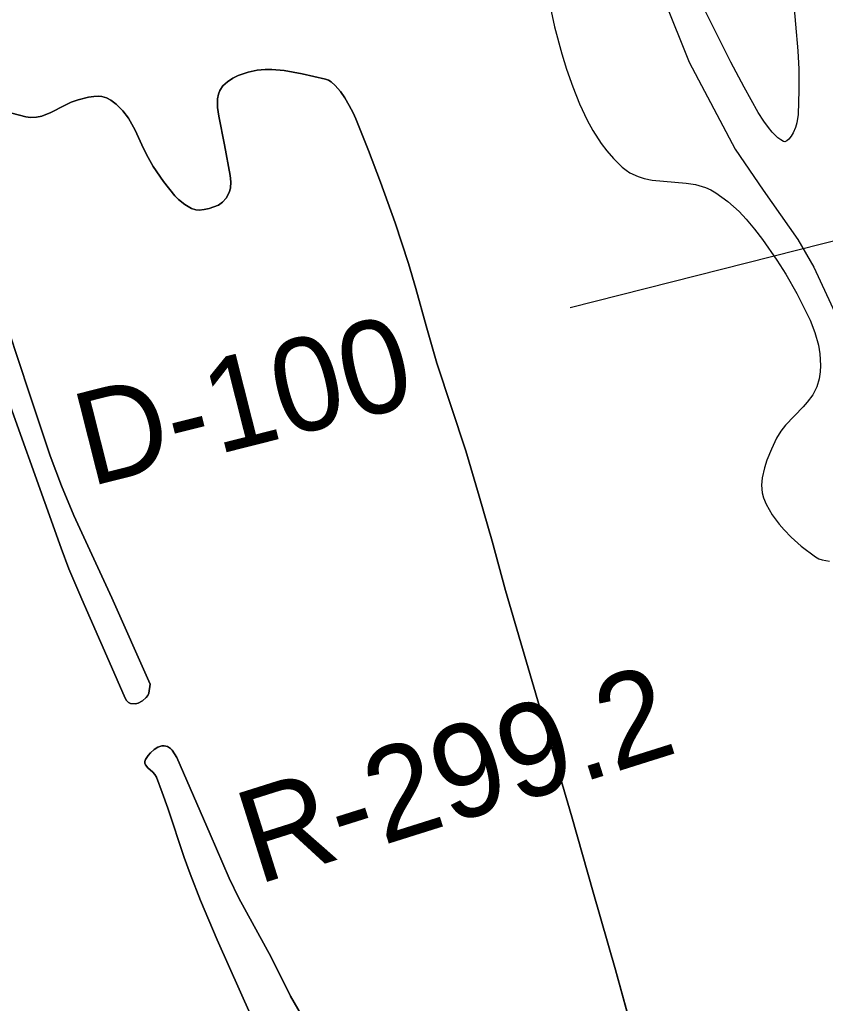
# Model space of a CAD drawing. Extents: x 3161615 to 3199515, y 867541 to 892976.
# Drawn here: x 3176824 to 3177541, y 889572 to 890448 of the extents above; entities that cross this region are included whole.
import ezdxf

# ---------------------------------------------------------------- set-up
doc = ezdxf.new("R2010")
doc.units = 0
for name, color, linetype in [('V-RIVR-RANG', 7, 'Continuous'), ('V-RIVR-RANG-IDEN', 7, 'Continuous'), ('V-ROAD-CNTR', 7, 'Continuous'), ('V-SITE-VEGE', 7, 'Continuous'), ('V-TOPO-SHOR', 7, 'Continuous')]:
    doc.layers.add(name, color=color, linetype=linetype)

msp = doc.modelspace()

# ---------------------------------------------------------------- linework, layer by layer
at = {"layer": 'V-RIVR-RANG'}
msp.add_line((3177313.85, 890191.33), (3178205.4, 890418.34), dxfattribs=at)
at = {"layer": 'V-ROAD-CNTR'}
msp.add_lwpolyline([(3177354.22, 890573.69), (3177419.81, 890409.84), (3177460.57, 890332.44), (3177485.5, 890296.01), (3177516.48, 890251.98), (3177530.83, 890227.44), (3177572.33, 890137.67), (3177637.72, 890002.11), (3177673.16, 889916.65), (3177687.73, 889878.47), (3177690.98, 889860.52), (3177692.96, 889839.8), (3177693.36, 889789.27), (3177698.29, 889734.18), (3177706.55, 889697.03), (3177720.36, 889655.82), (3177730.67, 889636.34), (3177739.22, 889616.11), (3177770.68, 889440.71), (3177806.44, 889271.11)], dxfattribs=at)
at = {"layer": 'V-SITE-VEGE'}
for p, q in [((3177511.98, 890470.66), (3177516.47, 890420.18)), ((3177295.99, 890459.42), (3177299.93, 890441.38)), ((3177456.95, 890410.05), (3177434.37, 890455.05)), ((3177299.93, 890441.38), (3177306.32, 890417.34)), ((3177306.32, 890417.34), (3177310.62, 890403.61)), ((3177516.47, 890420.18), (3177517.38, 890403.72)), ((3177468.74, 890387.56), (3177456.95, 890410.05)), ((3177027.11, 890401.14), (3177018.16, 890397.95)), ((3177035.07, 890402.72), (3177027.11, 890401.14)), ((3177042.09, 890403.32), (3177035.07, 890402.72)), ((3177048.26, 890403.33), (3177042.09, 890403.32)), ((3177059.08, 890402.42), (3177048.26, 890403.33)), ((3177075.15, 890399.58), (3177059.08, 890402.42)), ((3177095.97, 890394.9), (3177075.15, 890399.58)), ((3177310.62, 890403.61), (3177316.16, 890387.93)), ((3177517.38, 890403.72), (3177517.26, 890384.98)), ((3177008.54, 890392.47), (3177004.51, 890388.82)), ((3177013.47, 890395.58), (3177008.54, 890392.47)), ((3177018.16, 890397.95), (3177013.47, 890395.58)), ((3177098.5, 890393.93), (3177095.97, 890394.9)), ((3177100.9, 890392.46), (3177098.5, 890393.93)), ((3177104.66, 890389.22), (3177100.9, 890392.46)), ((3177000.62, 890381.48), (3176999.9, 890377.19)), ((3177001.77, 890384.57), (3177000.62, 890381.48)), ((3177004.51, 890388.82), (3177001.77, 890384.57)), ((3177109.29, 890383.94), (3177104.66, 890389.22)), ((3177113.11, 890378.09), (3177109.29, 890383.94)), ((3177316.16, 890387.93), (3177322.19, 890372.83)), ((3177481.34, 890365.09), (3177468.74, 890387.56)), ((3177517.26, 890384.98), (3177516.77, 890363.19)), ((3176869.43, 890374.35), (3176863.38, 890371.48)), ((3176875.6, 890376.5), (3176869.43, 890374.35)), ((3176884.83, 890378.66), (3176875.6, 890376.5)), ((3176889.51, 890379.39), (3176884.83, 890378.66)), ((3176894.15, 890379.71), (3176889.51, 890379.39)), ((3176896.9, 890379.49), (3176894.15, 890379.71)), ((3176900.93, 890378.24), (3176896.9, 890379.49)), ((3176904.85, 890376.05), (3176900.93, 890378.24)), ((3176909.61, 890372.5), (3176904.85, 890376.05)), ((3176915.56, 890366.66), (3176909.61, 890372.5)), ((3176999.9, 890377.19), (3176999.87, 890369.51)), ((3177116.92, 890371.47), (3177113.11, 890378.09)), ((3177322.19, 890372.83), (3177328.89, 890358.41)), ((3176829.16, 890361.31), (3176816.67, 890364.38)), ((3176851.4, 890365.21), (3176843.37, 890361.98)), ((3176863.38, 890371.48), (3176851.4, 890365.21)), ((3176920.5, 890359.95), (3176915.56, 890366.66)), ((3176999.87, 890369.51), (3177000.82, 890361.89)), ((3177120.47, 890364.74), (3177116.92, 890371.47)), ((3177122.83, 890359.52), (3177120.47, 890364.74)), ((3177486.25, 890357.35), (3177481.34, 890365.09)), ((3176833.3, 890360.71), (3176829.16, 890361.31)), ((3176838.71, 890360.93), (3176833.3, 890360.71)), ((3176843.37, 890361.98), (3176838.71, 890360.93)), ((3176926.4, 890349.35), (3176920.5, 890359.95)), ((3177000.82, 890361.89), (3177006.12, 890336.25)), ((3177134.19, 890331.42), (3177122.83, 890359.52)), ((3177328.89, 890358.41), (3177333.91, 890349.21)), ((3177490.43, 890351.65), (3177486.25, 890357.35)), ((3177515.61, 890355.95), (3177514.4, 890351.82)), ((3177516.77, 890363.19), (3177515.61, 890355.95)), ((3176934, 890332.99), (3176926.4, 890349.35)), ((3177333.91, 890349.21), (3177341.48, 890337.48)), ((3177493.73, 890347.7), (3177490.43, 890351.65)), ((3177498.78, 890342.69), (3177493.73, 890347.7)), ((3177512.38, 890347.09), (3177510.61, 890344.12)), ((3177514.4, 890351.82), (3177512.38, 890347.09)), ((3177341.48, 890337.48), (3177346.34, 890331.07)), ((3177501.3, 890340.75), (3177498.78, 890342.69)), ((3177503.77, 890339.28), (3177501.3, 890340.75)), ((3177504.81, 890339.08), (3177503.77, 890339.28)), ((3177506.83, 890339.94), (3177504.81, 890339.08)), ((3177508.4, 890341.33), (3177506.83, 890339.94)), ((3177510.61, 890344.12), (3177508.4, 890341.33)), ((3176937.94, 890324.9), (3176934, 890332.99)), ((3177006.12, 890336.25), (3177011.04, 890309.08)), ((3177144.89, 890303.06), (3177134.19, 890331.42)), ((3177346.34, 890331.07), (3177352.45, 890324.02)), ((3176942.4, 890317.07), (3176937.94, 890324.9)), ((3177352.45, 890324.02), (3177360.22, 890316.34)), ((3176951.55, 890303.76), (3176942.4, 890317.07)), ((3177360.22, 890316.34), (3177363.52, 890313.66)), ((3177363.52, 890313.66), (3177366.99, 890311.4)), ((3177366.99, 890311.4), (3177374.4, 890307.98)), ((3176961.85, 890291.02), (3176951.55, 890303.76)), ((3177011.04, 890309.08), (3177011.63, 890303.39)), ((3177011.63, 890303.39), (3177011.21, 890297.68)), ((3177157.87, 890266.94), (3177144.89, 890303.06)), ((3177374.4, 890307.98), (3177379.62, 890306.39)), ((3177379.62, 890306.39), (3177386.85, 890304.92)), ((3177386.85, 890304.92), (3177416.97, 890302.13)), ((3177010.16, 890293.88), (3177007.55, 890288.82)), ((3177011.21, 890297.68), (3177010.16, 890293.88)), ((3177416.97, 890302.13), (3177425.33, 890300.86)), ((3177425.33, 890300.86), (3177434.4, 890298.34)), ((3177434.4, 890298.34), (3177438.95, 890296.37)), ((3177438.95, 890296.37), (3177443.54, 890293.68)), ((3177443.54, 890293.68), (3177454.26, 890285.78)), ((3176965.17, 890287.56), (3176961.85, 890291.02)), ((3176970.64, 890283.08), (3176965.17, 890287.56)), ((3177004.31, 890285.17), (3177000.58, 890282.71)), ((3177007.55, 890288.82), (3177004.31, 890285.17)), ((3177454.26, 890285.78), (3177464.26, 890276.86)), ((3176976.74, 890279.51), (3176970.64, 890283.08)), ((3176980.45, 890278.37), (3176976.74, 890279.51)), ((3176983.39, 890278.14), (3176980.45, 890278.37)), ((3176987.87, 890278.59), (3176983.39, 890278.14)), ((3176992.23, 890279.67), (3176987.87, 890278.59)), ((3177000.58, 890282.71), (3176992.23, 890279.67)), ((3177464.26, 890276.86), (3177470.53, 890270.12)), ((3177470.53, 890270.12), (3177477.96, 890261.16)), ((3177169.98, 890230.53), (3177157.87, 890266.94)), ((3177477.96, 890261.16), (3177484.98, 890252.11)), ((3177484.98, 890252.11), (3177497.87, 890233.68)), ((3177497.87, 890233.68), (3177505.74, 890221.1)), ((3177176.5, 890208.45), (3177169.98, 890230.53)), ((3177505.74, 890221.1), (3177515.48, 890203.89)), ((3177185.52, 890175.12), (3177176.5, 890208.45)), ((3177515.48, 890203.89), (3177527.43, 890180.06)), ((3177527.43, 890180.06), (3177531.75, 890169.33)), ((3177195.03, 890141.93), (3177185.52, 890175.12)), ((3177531.75, 890169.33), (3177534.87, 890157.92)), ((3177534.87, 890157.92), (3177536.16, 890150.17)), ((3177536.16, 890150.17), (3177536.72, 890139.88)), ((3177220.87, 890063.67), (3177195.03, 890141.93)), ((3177536.72, 890139.88), (3177536.4, 890134.14)), ((3177535.4, 890127.8), (3177533.37, 890120.93)), ((3177536.4, 890134.14), (3177535.4, 890127.8)), ((3177533.37, 890120.93), (3177531.74, 890117.29)), ((3177529.74, 890113.81), (3177524.88, 890107.27)), ((3177531.74, 890117.29), (3177529.74, 890113.81)), ((3177521.17, 890103.11), (3177505.43, 890086.53)), ((3177524.88, 890107.27), (3177521.17, 890103.11)), ((3177505.43, 890086.53), (3177501.46, 890081.38)), ((3177497.65, 890075.03), (3177493.04, 890065.29)), ((3177501.46, 890081.38), (3177497.65, 890075.03)), ((3177232.9, 890023.56), (3177220.87, 890063.67)), ((3177493.04, 890065.29), (3177489.03, 890055.36)), ((3177486.84, 890048.67), (3177484.69, 890039.69)), ((3177489.03, 890055.36), (3177486.84, 890048.67)), ((3177484.69, 890039.69), (3177484.15, 890033.15)), ((3177484.15, 890033.15), (3177484.86, 890026.48)), ((3177244.41, 889983.3), (3177232.9, 890023.56)), ((3177484.86, 890026.48), (3177486.02, 890022.02)), ((3177486.02, 890022.02), (3177488.43, 890016.18)), ((3177488.43, 890016.18), (3177493.75, 890006.87)), ((3177493.75, 890006.87), (3177499.81, 889998.48)), ((3177499.81, 889998.48), (3177504.21, 889993.33)), ((3177504.21, 889993.33), (3177510.48, 889986.93)), ((3177510.48, 889986.93), (3177519.46, 889979.05)), ((3177256.17, 889939.29), (3177244.41, 889983.3)), ((3177519.46, 889979.05), (3177532.29, 889969.35)), ((3177532.29, 889969.35), (3177535.11, 889967.72)), ((3177535.11, 889967.72), (3177538.16, 889966.6)), ((3177538.16, 889966.6), (3177544.79, 889965.62)), ((3177315.22, 889737.98), (3177256.17, 889939.29)), ((3177334.2, 889670.63), (3177315.22, 889737.98)), ((3177354.13, 889601.55), (3177334.2, 889670.63)), ((3177376.42, 889520.78), (3177354.13, 889601.55))]:
    msp.add_line(p, q, dxfattribs=at)
for points in [[(3176813.58, 890171.39), (3176832.03, 890115.36), (3176850.82, 890059.45), (3176860.76, 890032.55), (3176871.79, 890006.09), (3176905.76, 889932.96), (3176939.72, 889855.93), (3176938.59, 889848.02), (3176937.73, 889846.01), (3176936.24, 889844.23), (3176932.96, 889841.13), (3176929.09, 889839), (3176926.7, 889838.58), (3176922.33, 889838.84), (3176920.5, 889839.69), (3176918.83, 889841.57), (3176917.65, 889843.56), (3176903.2, 889876.27), (3176879.01, 889931.78), (3176867.49, 889958.76), (3176860.46, 889977), (3176800.59, 890143.87)], [(3177030.08, 889559.81), (3176999.61, 889628.39), (3176984.7, 889663.42), (3176975.28, 889687), (3176969.99, 889701.55), (3176955.55, 889745.7), (3176950.6, 889759.6), (3176945.46, 889773.27), (3176944.1, 889775.56), (3176942.13, 889777.65), (3176937.74, 889781.49), (3176935.64, 889784.04), (3176935.11, 889785.57), (3176935.17, 889787.23), (3176935.74, 889788.94), (3176938.04, 889792.45), (3176940.21, 889794.79), (3176943.5, 889797.82), (3176946.77, 889800.02), (3176950.06, 889801.09), (3176952.21, 889801.14), (3176955.16, 889800.41), (3176957.96, 889798.74), (3176959.45, 889797.11), (3176963.43, 889790.56), (3176966.66, 889783.98), (3176993.31, 889722.42), (3177010.07, 889683.24), (3177018.8, 889665.32), (3177047.5, 889612.78), (3177064.83, 889578.28), (3177083.16, 889546.35)]]:
    msp.add_lwpolyline(points, dxfattribs=at)
at = {"layer": 'V-TOPO-SHOR'}
for points in [[(3176816.67, 890364.38), (3176829.16, 890361.31), (3176833.3, 890360.71), (3176838.71, 890360.93), (3176843.37, 890361.98), (3176851.4, 890365.21), (3176863.38, 890371.48), (3176869.43, 890374.35), (3176875.6, 890376.5), (3176884.83, 890378.66), (3176889.51, 890379.39), (3176894.15, 890379.71), (3176896.9, 890379.49), (3176900.93, 890378.24), (3176904.85, 890376.05), (3176909.61, 890372.5), (3176915.56, 890366.66), (3176920.5, 890359.95), (3176926.4, 890349.35), (3176934, 890332.99), (3176937.94, 890324.9), (3176942.4, 890317.07), (3176951.55, 890303.76), (3176961.85, 890291.02), (3176965.17, 890287.56), (3176970.64, 890283.08), (3176976.74, 890279.51), (3176980.45, 890278.37), (3176983.39, 890278.14), (3176987.87, 890278.59), (3176992.23, 890279.67), (3177000.58, 890282.71), (3177004.31, 890285.17), (3177007.55, 890288.82), (3177010.16, 890293.88), (3177011.21, 890297.68), (3177011.63, 890303.39), (3177011.04, 890309.08), (3177006.12, 890336.25), (3177000.82, 890361.89), (3176999.87, 890369.51), (3176999.9, 890377.19), (3177000.62, 890381.48), (3177001.77, 890384.57), (3177004.51, 890388.82), (3177008.54, 890392.47), (3177013.47, 890395.58), (3177018.16, 890397.95), (3177027.11, 890401.14), (3177035.07, 890402.72), (3177042.09, 890403.32), (3177048.26, 890403.33), (3177059.08, 890402.42), (3177075.15, 890399.58), (3177095.97, 890394.9)], [(3177095.97, 890394.9), (3177098.5, 890393.93), (3177100.9, 890392.46), (3177104.66, 890389.22), (3177109.29, 890383.94), (3177113.11, 890378.09), (3177116.92, 890371.47), (3177120.47, 890364.74)], [(3177120.47, 890364.74), (3177122.83, 890359.52), (3177134.19, 890331.42), (3177144.89, 890303.06), (3177157.87, 890266.94), (3177169.98, 890230.53), (3177176.5, 890208.45), (3177185.52, 890175.12), (3177195.03, 890141.93), (3177220.87, 890063.67), (3177232.9, 890023.56), (3177244.41, 889983.3), (3177256.18, 889939.29), (3177315.22, 889737.98), (3177334.2, 889670.63), (3177354.13, 889601.55), (3177376.42, 889520.78)], [(3176939.72, 889855.93), (3176905.76, 889932.96), (3176871.79, 890006.09), (3176860.76, 890032.55), (3176850.82, 890059.45), (3176832.03, 890115.36), (3176813.58, 890171.39)], [(3176800.59, 890143.87), (3176860.46, 889977), (3176867.49, 889958.76), (3176879.01, 889931.78), (3176903.2, 889876.27), (3176917.65, 889843.56), (3176918.83, 889841.57), (3176920.5, 889839.69), (3176922.33, 889838.84), (3176926.7, 889838.58), (3176929.09, 889839), (3176932.96, 889841.13), (3176936.24, 889844.23), (3176937.73, 889846.01), (3176938.59, 889848.02), (3176939.72, 889855.93)], [(3177083.16, 889546.35), (3177064.83, 889578.28), (3177047.5, 889612.78), (3177018.8, 889665.32), (3177010.07, 889683.24), (3176993.31, 889722.42), (3176966.66, 889783.98), (3176963.43, 889790.56), (3176959.45, 889797.11), (3176957.96, 889798.74), (3176955.16, 889800.41), (3176952.21, 889801.14), (3176950.06, 889801.09), (3176946.77, 889800.03), (3176943.5, 889797.82), (3176940.21, 889794.79), (3176938.04, 889792.45), (3176935.74, 889788.94), (3176935.17, 889787.23), (3176935.11, 889785.57), (3176935.64, 889784.04), (3176937.74, 889781.49), (3176942.13, 889777.65), (3176944.1, 889775.56), (3176945.46, 889773.27), (3176950.6, 889759.6), (3176955.55, 889745.7), (3176969.99, 889701.55), (3176975.28, 889687), (3176984.7, 889663.42), (3176999.61, 889628.39), (3177030.08, 889559.81)]]:
    msp.add_lwpolyline(points, dxfattribs=at)

# ---------------------------------------------------------------- texts
at = {"layer": 'V-RIVR-RANG-IDEN'}
for s, rotation, p in [('D-100', 14.17315, (3176886.07, 890031.79)), ('R-299.2', 17.49649, (3177035.28, 889677.18))]:
    msp.add_text(s, height=83, rotation=rotation, dxfattribs=at).set_placement(p)

doc.saveas('drawing.dxf')
